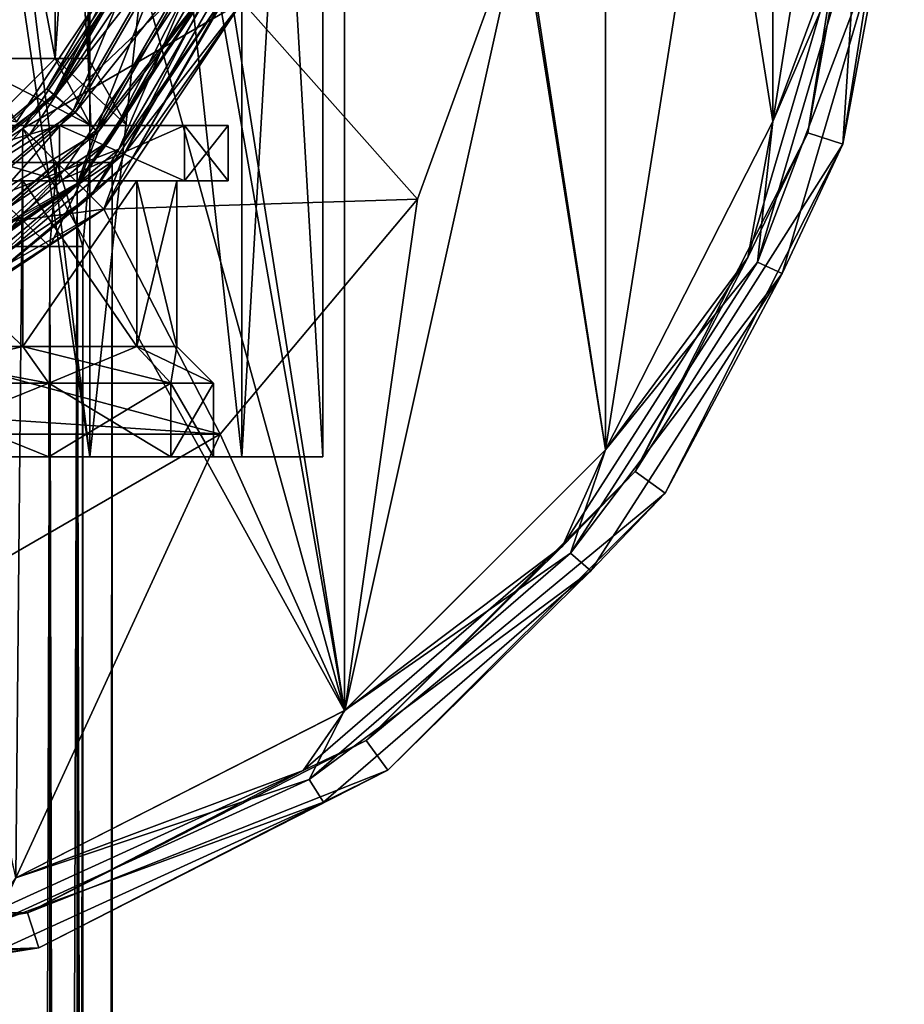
# Model space of a CAD drawing. Header units: millimetres. Extents: x -125 to 171, y -35 to 1363.
# Tile 354 of 656: x 10 to 34, y 933 to 960. Entities that reach past the tile are written whole.
import ezdxf

# ---------------------------------------------------------------- set-up
doc = ezdxf.new("R2010")
doc.units = ezdxf.units.MM
doc.header["$LTSCALE"] = 65.185185
for name, color, linetype in [('1451', 7, 'CONTINUOUS'), ('1452', 7, 'CONTINUOUS'), ('1453', 7, 'CONTINUOUS'), ('1455', 7, 'CONTINUOUS'), ('1456', 7, 'CONTINUOUS'), ('1457', 7, 'CONTINUOUS'), ('1458', 7, 'CONTINUOUS'), ('1459', 7, 'CONTINUOUS'), ('1482', 7, 'CONTINUOUS'), ('1485', 7, 'CONTINUOUS'), ('1486', 7, 'CONTINUOUS'), ('1488', 7, 'CONTINUOUS'), ('1489', 7, 'CONTINUOUS'), ('1491', 7, 'CONTINUOUS'), ('1492', 7, 'CONTINUOUS'), ('1495', 7, 'CONTINUOUS'), ('1496', 7, 'CONTINUOUS'), ('1536', 7, 'CONTINUOUS'), ('1540', 7, 'CONTINUOUS'), ('1553', 7, 'CONTINUOUS'), ('2193', 7, 'CONTINUOUS'), ('2195', 7, 'CONTINUOUS'), ('2196', 7, 'CONTINUOUS'), ('2199', 7, 'CONTINUOUS'), ('2200', 7, 'CONTINUOUS'), ('2201', 7, 'CONTINUOUS'), ('2203', 7, 'CONTINUOUS'), ('2204', 7, 'CONTINUOUS'), ('2207', 7, 'CONTINUOUS'), ('2208', 7, 'CONTINUOUS'), ('2209', 7, 'CONTINUOUS'), ('2210', 7, 'CONTINUOUS'), ('2211', 7, 'CONTINUOUS'), ('2212', 7, 'CONTINUOUS'), ('2214', 7, 'CONTINUOUS'), ('2215', 7, 'CONTINUOUS'), ('2218', 7, 'CONTINUOUS'), ('2219', 7, 'CONTINUOUS'), ('2220', 7, 'CONTINUOUS'), ('2225', 7, 'CONTINUOUS'), ('2227', 7, 'CONTINUOUS')]:
    doc.layers.add(name, color=color, linetype=linetype)

msp = doc.modelspace()

# ---------------------------------------------------------------- linework, layer by layer
at = {"layer": '1451', "linetype": 'CONTINUOUS'}
for points in [[(10.809, 953.714, -4.477), (8.273, 953.714, -8.273), (10.809, 116, -4.477), (10.809, 953.714, -4.477)], [(10.809, 116, -4.477), (8.273, 953.714, -8.273), (8.273, 116, -8.273), (10.809, 116, -4.477)], [(11.7, 953.714), (10.809, 953.714, -4.477), (11.7, 534.857), (11.7, 953.714)], [(11.7, 534.857), (10.809, 953.714, -4.477), (11.7, 116), (11.7, 534.857)], [(11.7, 116), (10.809, 953.714, -4.477), (10.809, 116, -4.477), (11.7, 116)]]:
    msp.add_3dface(points, dxfattribs=at)
at = {"layer": '1452', "linetype": 'CONTINUOUS'}
for points in [[(11.548, 956, -4.784), (8.839, 956, -8.839), (8.415, 956, -8.415), (11.548, 956, -4.784)], [(10.994, 956, -4.554), (11.548, 956, -4.784), (8.415, 956, -8.415), (10.994, 956, -4.554)], [(8.839, 956, 8.839), (11.548, 956, 4.784), (8.415, 956, 8.415), (8.839, 956, 8.839)], [(8.415, 956, 8.415), (11.548, 956, 4.784), (10.994, 956, 4.554), (8.415, 956, 8.415)], [(11.9, 956), (11.548, 956, -4.784), (10.994, 956, -4.554), (11.9, 956)], [(11.548, 956, 4.784), (12.5, 956), (10.994, 956, 4.554), (11.548, 956, 4.784)], [(10.994, 956, 4.554), (12.5, 956), (11.9, 956), (10.994, 956, 4.554)], [(12.5, 956), (11.548, 956, -4.784), (11.9, 956), (12.5, 956)]]:
    msp.add_3dface(points, dxfattribs=at)
at = {"layer": '1453', "linetype": 'CONTINUOUS'}
for points in [[(8.839, 956, -8.839), (11.548, 956, -4.784), (8.839, 116, -8.839), (8.839, 956, -8.839)], [(8.839, 116, -8.839), (11.548, 956, -4.784), (11.548, 116, -4.784), (8.839, 116, -8.839)], [(11.548, 956, -4.784), (12.5, 956), (11.548, 116, -4.784), (11.548, 956, -4.784)], [(11.548, 116, -4.784), (12.5, 956), (12.5, 536), (11.548, 116, -4.784)]]:
    msp.add_3dface(points, dxfattribs=at)
at = {"layer": '1455', "linetype": 'CONTINUOUS'}
for points in [[(10.809, 116, 4.477), (8.273, 116, 8.273), (10.809, 953.714, 4.477), (10.809, 116, 4.477)], [(10.809, 953.714, 4.477), (8.273, 116, 8.273), (8.273, 953.714, 8.273), (10.809, 953.714, 4.477)], [(11.7, 953.714), (11.7, 534.857), (10.809, 116, 4.477), (11.7, 953.714)], [(11.7, 953.714), (10.809, 116, 4.477), (10.809, 953.714, 4.477), (11.7, 953.714)]]:
    msp.add_3dface(points, dxfattribs=at)
at = {"layer": '1456', "linetype": 'CONTINUOUS'}
for points in [[(11.548, 956, 4.784), (8.839, 956, 8.839), (11.548, 116, 4.784), (11.548, 956, 4.784)], [(8.839, 956, 8.839), (8.839, 116, 8.839), (11.548, 116, 4.784), (8.839, 956, 8.839)], [(12.5, 956), (11.548, 956, 4.784), (12.5, 536), (12.5, 956)], [(11.548, 956, 4.784), (12.5, 116), (12.5, 536), (11.548, 956, 4.784)], [(12.5, 116), (11.548, 956, 4.784), (11.548, 116, 4.784), (12.5, 116)]]:
    msp.add_3dface(points, dxfattribs=at)
at = {"layer": '1457', "linetype": 'CONTINUOUS'}
for points in [[(8.273, 953.714, -8.273), (10.809, 953.714, -4.477), (8.415, 956, -8.415), (8.273, 953.714, -8.273)], [(10.809, 953.714, -4.477), (10.994, 956, -4.554), (8.415, 956, -8.415), (10.809, 953.714, -4.477)], [(10.809, 953.714, -4.477), (11.7, 953.714), (10.994, 956, -4.554), (10.809, 953.714, -4.477)], [(11.7, 953.714), (11.9, 956), (10.994, 956, -4.554), (11.7, 953.714)]]:
    msp.add_3dface(points, dxfattribs=at)
at = {"layer": '1458', "linetype": 'CONTINUOUS'}
for points in [[(8.415, 956, 8.415), (10.994, 956, 4.554), (8.273, 953.714, 8.273), (8.415, 956, 8.415)], [(10.994, 956, 4.554), (10.809, 953.714, 4.477), (8.273, 953.714, 8.273), (10.994, 956, 4.554)], [(11.9, 956), (11.7, 953.714), (10.809, 953.714, 4.477), (11.9, 956)], [(10.994, 956, 4.554), (11.9, 956), (10.809, 953.714, 4.477), (10.994, 956, 4.554)]]:
    msp.add_3dface(points, dxfattribs=at)
at = {"layer": '1459', "linetype": 'CONTINUOUS'}
for points in [[(6.327, 948, 17.384), (11.892, 948, 14.172), (6.327, 986, 17.384), (6.327, 948, 17.384)], [(6.327, 986, 17.384), (11.892, 948, 14.172), (11.892, 986, 14.172), (6.327, 986, 17.384)], [(11.892, 986, -14.172), (11.892, 948, -14.172), (9.781, 965.119, -15.703), (11.892, 986, -14.172)], [(16.021, 948, -9.25), (11.892, 948, -14.172), (16.021, 986, -9.25), (16.021, 948, -9.25)], [(16.021, 986, -9.25), (11.892, 948, -14.172), (11.892, 986, -14.172), (16.021, 986, -9.25)], [(11.892, 948, 14.172), (16.021, 948, 9.25), (11.892, 986, 14.172), (11.892, 948, 14.172)], [(11.892, 986, 14.172), (16.021, 948, 9.25), (16.021, 986, 9.25), (11.892, 986, 14.172)], [(18.219, 948, -3.212), (16.021, 948, -9.25), (18.219, 986, -3.212), (18.219, 948, -3.212)], [(18.219, 986, -3.212), (16.021, 948, -9.25), (16.021, 986, -9.25), (18.219, 986, -3.212)], [(16.021, 948, 9.25), (18.219, 948, 3.212), (16.021, 986, 9.25), (16.021, 948, 9.25)], [(16.021, 986, 9.25), (18.219, 948, 3.212), (18.219, 986, 3.212), (16.021, 986, 9.25)], [(18.219, 948, 3.212), (18.219, 948, -3.212), (18.219, 986, 3.212), (18.219, 948, 3.212)], [(18.219, 986, 3.212), (18.219, 948, -3.212), (18.219, 986, -3.212), (18.219, 986, 3.212)], [(11.892, 948, -14.172), (6.327, 948, -17.384), (9.781, 965.119, -15.703), (11.892, 948, -14.172)]]:
    msp.add_3dface(points, dxfattribs=at)
at = {"layer": '1482', "linetype": 'CONTINUOUS'}
for points in [[(8.379, 972.181, 8.379), (10.948, 972.181, 4.535), (8.379, 958.819, 8.379), (8.379, 972.181, 8.379)], [(8.379, 958.819, 8.379), (10.948, 972.181, 4.535), (10.948, 958.819, 4.535), (8.379, 958.819, 8.379)], [(10.948, 972.181, -4.535), (8.379, 972.181, -8.379), (10.948, 958.819, -4.535), (10.948, 972.181, -4.535)], [(10.948, 958.819, -4.535), (8.379, 972.181, -8.379), (8.379, 958.819, -8.379), (10.948, 958.819, -4.535)], [(10.948, 972.181, 4.535), (11.85, 972.181), (10.948, 958.819, 4.535), (10.948, 972.181, 4.535)], [(11.85, 972.181), (10.948, 972.181, -4.535), (11.85, 958.819), (11.85, 972.181)], [(10.948, 958.819, 4.535), (11.85, 972.181), (11.85, 958.819), (10.948, 958.819, 4.535)], [(11.85, 958.819), (10.948, 972.181, -4.535), (10.948, 958.819, -4.535), (11.85, 958.819)]]:
    msp.add_3dface(points, dxfattribs=at)
at = {"layer": '1485', "linetype": 'CONTINUOUS'}
for points in [[(8.379, 958.819, 8.379), (10.948, 958.819, 4.535), (9.122, 957, 9.122), (8.379, 958.819, 8.379)], [(10.948, 958.819, -4.535), (8.379, 958.819, -8.379), (11.918, 957, -4.937), (10.948, 958.819, -4.535)], [(11.918, 957, -4.937), (8.379, 958.819, -8.379), (9.122, 957, -9.122), (11.918, 957, -4.937)], [(9.122, 957, 9.122), (10.948, 958.819, 4.535), (11.918, 957, 4.937), (9.122, 957, 9.122)], [(10.948, 958.819, 4.535), (11.85, 958.819), (11.918, 957, 4.937), (10.948, 958.819, 4.535)], [(11.85, 958.819), (10.948, 958.819, -4.535), (12.9, 957, 0), (11.85, 958.819)], [(12.9, 957, 0), (10.948, 958.819, -4.535), (11.918, 957, -4.937), (12.9, 957, 0)], [(11.918, 957, 4.937), (11.85, 958.819), (12.9, 957, 0), (11.918, 957, 4.937)]]:
    msp.add_3dface(points, dxfattribs=at)
at = {"layer": '1486', "linetype": 'CONTINUOUS'}
for points in [[(0, 957, -12.9), (-5.989, 957, -14.459), (11.066, 957, -11.066), (0, 957, -12.9)], [(11.066, 957, -11.066), (-5.989, 957, -14.459), (5.989, 957, -14.459), (11.066, 957, -11.066)], [(4.937, 957, -11.918), (0, 957, -12.9), (11.066, 957, -11.066), (4.937, 957, -11.918)], [(4.937, 957, 11.918), (9.122, 957, 9.122), (11.066, 957, 11.066), (4.937, 957, 11.918)], [(5.989, 957, 14.459), (4.937, 957, 11.918), (11.066, 957, 11.066), (5.989, 957, 14.459)], [(9.122, 957, -9.122), (4.937, 957, -11.918), (11.066, 957, -11.066), (9.122, 957, -9.122)], [(9.122, 957, 9.122), (11.918, 957, 4.937), (14.459, 957, 5.989), (9.122, 957, 9.122)], [(11.066, 957, 11.066), (9.122, 957, 9.122), (14.459, 957, 5.989), (11.066, 957, 11.066)], [(11.918, 957, -4.937), (9.122, 957, -9.122), (14.459, 957, -5.989), (11.918, 957, -4.937)], [(14.459, 957, -5.989), (9.122, 957, -9.122), (11.066, 957, -11.066), (14.459, 957, -5.989)], [(11.918, 957, 4.937), (12.9, 957, 0), (14.459, 957, 5.989), (11.918, 957, 4.937)], [(12.9, 957, 0), (11.918, 957, -4.937), (15.65, 957, 0), (12.9, 957, 0)], [(15.65, 957, 0), (11.918, 957, -4.937), (14.459, 957, -5.989), (15.65, 957, 0)], [(14.459, 957, 5.989), (12.9, 957, 0), (15.65, 957, 0), (14.459, 957, 5.989)]]:
    msp.add_3dface(points, dxfattribs=at)
at = {"layer": '1488', "linetype": 'CONTINUOUS'}
for points in [[(5.989, 957, 14.459), (11.066, 957, 11.066), (5.989, 955.5, 14.459), (5.989, 957, 14.459)], [(5.989, 955.5, 14.459), (11.066, 957, 11.066), (11.066, 955.5, 11.066), (5.989, 955.5, 14.459)], [(11.066, 957, -11.066), (5.989, 957, -14.459), (11.066, 955.5, -11.066), (11.066, 957, -11.066)], [(11.066, 955.5, -11.066), (5.989, 957, -14.459), (5.989, 955.5, -14.459), (11.066, 955.5, -11.066)], [(11.066, 957, 11.066), (14.459, 957, 5.989), (11.066, 955.5, 11.066), (11.066, 957, 11.066)], [(11.066, 955.5, 11.066), (14.459, 957, 5.989), (14.459, 955.5, 5.989), (11.066, 955.5, 11.066)], [(14.459, 957, -5.989), (11.066, 957, -11.066), (14.459, 955.5, -5.989), (14.459, 957, -5.989)], [(14.459, 955.5, -5.989), (11.066, 957, -11.066), (11.066, 955.5, -11.066), (14.459, 955.5, -5.989)], [(14.459, 957, 5.989), (15.65, 957, 0), (14.459, 955.5, 5.989), (14.459, 957, 5.989)], [(15.65, 957, 0), (14.459, 957, -5.989), (15.65, 955.5, 0), (15.65, 957, 0)], [(14.459, 955.5, 5.989), (15.65, 957, 0), (15.65, 955.5, 0), (14.459, 955.5, 5.989)], [(15.65, 955.5, 0), (14.459, 957, -5.989), (14.459, 955.5, -5.989), (15.65, 955.5, 0)]]:
    msp.add_3dface(points, dxfattribs=at)
at = {"layer": '1489', "linetype": 'CONTINUOUS'}
for points in [[(5.989, 955.5, 14.459), (11.066, 955.5, 11.066), (5.453, 955.5, 13.165), (5.989, 955.5, 14.459)], [(5.453, 955.5, 13.165), (11.066, 955.5, 11.066), (10.076, 955.5, 10.076), (5.453, 955.5, 13.165)], [(11.066, 955.5, -11.066), (5.989, 955.5, -14.459), (5.453, 955.5, -13.165), (11.066, 955.5, -11.066)], [(10.076, 955.5, -10.076), (11.066, 955.5, -11.066), (5.453, 955.5, -13.165), (10.076, 955.5, -10.076)], [(11.066, 955.5, 11.066), (14.459, 955.5, 5.989), (10.076, 955.5, 10.076), (11.066, 955.5, 11.066)], [(10.076, 955.5, 10.076), (14.459, 955.5, 5.989), (13.165, 955.5, 5.453), (10.076, 955.5, 10.076)], [(14.459, 955.5, -5.989), (11.066, 955.5, -11.066), (10.076, 955.5, -10.076), (14.459, 955.5, -5.989)], [(13.165, 955.5, -5.453), (14.459, 955.5, -5.989), (10.076, 955.5, -10.076), (13.165, 955.5, -5.453)], [(14.459, 955.5, 5.989), (15.65, 955.5, 0), (13.165, 955.5, 5.453), (14.459, 955.5, 5.989)], [(13.165, 955.5, 5.453), (15.65, 955.5, 0), (14.25, 955.5, 0), (13.165, 955.5, 5.453)], [(14.25, 955.5, 0), (14.459, 955.5, -5.989), (13.165, 955.5, -5.453), (14.25, 955.5, 0)], [(15.65, 955.5, 0), (14.459, 955.5, -5.989), (14.25, 955.5, 0), (15.65, 955.5, 0)]]:
    msp.add_3dface(points, dxfattribs=at)
at = {"layer": '1491', "linetype": 'CONTINUOUS'}
for points in [[(5.453, 955.5, 13.165), (10.076, 955.5, 10.076), (5.453, 951, 13.165), (5.453, 955.5, 13.165)], [(5.453, 951, 13.165), (10.076, 955.5, 10.076), (10.076, 951, 10.076), (5.453, 951, 13.165)], [(10.076, 955.5, -10.076), (5.453, 955.5, -13.165), (10.076, 951, -10.076), (10.076, 955.5, -10.076)], [(10.076, 951, -10.076), (5.453, 955.5, -13.165), (5.453, 951, -13.165), (10.076, 951, -10.076)], [(10.076, 955.5, 10.076), (13.165, 955.5, 5.453), (10.076, 951, 10.076), (10.076, 955.5, 10.076)], [(10.076, 951, 10.076), (13.165, 955.5, 5.453), (13.165, 951, 5.453), (10.076, 951, 10.076)], [(13.165, 955.5, -5.453), (10.076, 955.5, -10.076), (13.165, 951, -5.453), (13.165, 955.5, -5.453)], [(13.165, 951, -5.453), (10.076, 955.5, -10.076), (10.076, 951, -10.076), (13.165, 951, -5.453)], [(13.165, 955.5, 5.453), (14.25, 955.5, 0), (13.165, 951, 5.453), (13.165, 955.5, 5.453)], [(14.25, 955.5, 0), (13.165, 955.5, -5.453), (14.25, 951), (14.25, 955.5, 0)], [(13.165, 951, 5.453), (14.25, 955.5, 0), (14.25, 951), (13.165, 951, 5.453)], [(14.25, 951), (13.165, 955.5, -5.453), (13.165, 951, -5.453), (14.25, 951)]]:
    msp.add_3dface(points, dxfattribs=at)
at = {"layer": '1492', "linetype": 'CONTINUOUS'}
for points in [[(5.453, 951, 13.165), (10.076, 951, 10.076), (5.836, 950, 14.089), (5.453, 951, 13.165)], [(10.076, 951, -10.076), (5.453, 951, -13.165), (10.783, 950, -10.783), (10.076, 951, -10.076)], [(10.783, 950, -10.783), (5.453, 951, -13.165), (5.836, 950, -14.089), (10.783, 950, -10.783)], [(5.836, 950, 14.089), (10.076, 951, 10.076), (10.783, 950, 10.783), (5.836, 950, 14.089)], [(10.076, 951, 10.076), (13.165, 951, 5.453), (10.783, 950, 10.783), (10.076, 951, 10.076)], [(13.165, 951, -5.453), (10.076, 951, -10.076), (14.089, 950, -5.836), (13.165, 951, -5.453)], [(14.089, 950, -5.836), (10.076, 951, -10.076), (10.783, 950, -10.783), (14.089, 950, -5.836)], [(10.783, 950, 10.783), (13.165, 951, 5.453), (14.089, 950, 5.836), (10.783, 950, 10.783)], [(13.165, 951, 5.453), (14.25, 951), (14.089, 950, 5.836), (13.165, 951, 5.453)], [(14.25, 951), (13.165, 951, -5.453), (15.25, 950), (14.25, 951)], [(15.25, 950), (13.165, 951, -5.453), (14.089, 950, -5.836), (15.25, 950)], [(14.089, 950, 5.836), (14.25, 951), (15.25, 950), (14.089, 950, 5.836)]]:
    msp.add_3dface(points, dxfattribs=at)
at = {"layer": '1495', "linetype": 'CONTINUOUS'}
for points in [[(5.836, 950, 14.089), (10.783, 950, 10.783), (5.836, 948, 14.089), (5.836, 950, 14.089)], [(5.836, 948, 14.089), (10.783, 950, 10.783), (10.783, 948, 10.783), (5.836, 948, 14.089)], [(10.783, 950, -10.783), (5.836, 950, -14.089), (10.783, 948, -10.783), (10.783, 950, -10.783)], [(10.783, 948, -10.783), (5.836, 950, -14.089), (5.836, 948, -14.089), (10.783, 948, -10.783)], [(10.783, 950, 10.783), (14.089, 950, 5.836), (10.783, 948, 10.783), (10.783, 950, 10.783)], [(10.783, 948, 10.783), (14.089, 950, 5.836), (14.089, 948, 5.836), (10.783, 948, 10.783)], [(14.089, 950, -5.836), (10.783, 950, -10.783), (14.089, 948, -5.836), (14.089, 950, -5.836)], [(14.089, 948, -5.836), (10.783, 950, -10.783), (10.783, 948, -10.783), (14.089, 948, -5.836)], [(14.089, 950, 5.836), (15.25, 950), (14.089, 948, 5.836), (14.089, 950, 5.836)], [(15.25, 950), (14.089, 950, -5.836), (15.25, 948, 0), (15.25, 950)], [(14.089, 948, 5.836), (15.25, 950), (15.25, 948, 0), (14.089, 948, 5.836)], [(15.25, 948, 0), (14.089, 950, -5.836), (14.089, 948, -5.836), (15.25, 948, 0)]]:
    msp.add_3dface(points, dxfattribs=at)
at = {"layer": '1496', "linetype": 'CONTINUOUS'}
for points in [[(6.327, 948, -17.384), (11.892, 948, -14.172), (-6.327, 948, -17.384), (6.327, 948, -17.384)], [(-6.327, 948, -17.384), (11.892, 948, -14.172), (0, 948, -15.25), (-6.327, 948, -17.384)], [(0, 948, -15.25), (11.892, 948, -14.172), (5.836, 948, -14.089), (0, 948, -15.25)], [(11.892, 948, 14.172), (6.327, 948, 17.384), (0, 948, 15.25), (11.892, 948, 14.172)], [(11.892, 948, 14.172), (0, 948, 15.25), (5.836, 948, 14.089), (11.892, 948, 14.172)], [(11.892, 948, -14.172), (16.021, 948, -9.25), (5.836, 948, -14.089), (11.892, 948, -14.172)], [(16.021, 948, -9.25), (10.783, 948, -10.783), (5.836, 948, -14.089), (16.021, 948, -9.25)], [(11.892, 948, 14.172), (5.836, 948, 14.089), (10.783, 948, 10.783), (11.892, 948, 14.172)], [(16.021, 948, -9.25), (14.089, 948, -5.836), (10.783, 948, -10.783), (16.021, 948, -9.25)], [(16.021, 948, 9.25), (11.892, 948, 14.172), (10.783, 948, 10.783), (16.021, 948, 9.25)], [(16.021, 948, 9.25), (10.783, 948, 10.783), (14.089, 948, 5.836), (16.021, 948, 9.25)], [(16.021, 948, -9.25), (18.219, 948, -3.212), (14.089, 948, -5.836), (16.021, 948, -9.25)], [(18.219, 948, -3.212), (15.25, 948, 0), (14.089, 948, -5.836), (18.219, 948, -3.212)], [(18.219, 948, 3.212), (16.021, 948, 9.25), (14.089, 948, 5.836), (18.219, 948, 3.212)], [(18.219, 948, 3.212), (14.089, 948, 5.836), (15.25, 948, 0), (18.219, 948, 3.212)], [(18.219, 948, -3.212), (18.219, 948, 3.212), (15.25, 948, 0), (18.219, 948, -3.212)]]:
    msp.add_3dface(points, dxfattribs=at)
at = {"layer": '1536', "color": 7, "linetype": 'CONTINUOUS', "true_color": 0xe0f2ff}
for points in [[(12.934, 961.642, -36.25), (9.899, 957.101, -36.25), (12.934, 961.642, -76.25), (12.934, 961.642, -36.25)], [(12.934, 961.642, -76.25), (9.899, 957.101, -36.25), (9.899, 957.101, -76.25), (12.934, 961.642, -76.25)]]:
    msp.add_3dface(points, dxfattribs=at)
at = {"layer": '1540', "color": 7, "linetype": 'CONTINUOUS', "true_color": 0xe0f2ff}
msp.add_3dface([(12.934, 961.642, -76.25), (9.899, 957.101, -76.25), (7.584, 960.952, -76.25), (12.934, 961.642, -76.25)], dxfattribs=at)
at = {"layer": '1553', "color": 7, "linetype": 'CONTINUOUS', "true_color": 0xe0f2ff}
for points in [[(9.899, 957.101, -36.25), (12.934, 961.642, -36.25), (4.209, 958.261, -36.25), (9.899, 957.101, -36.25)], [(12.934, 961.642, -36.25), (7.584, 960.952, -36.25), (4.209, 958.261, -36.25), (12.934, 961.642, -36.25)]]:
    msp.add_3dface(points, dxfattribs=at)
at = {"layer": '2193', "color": 7, "linetype": 'CONTINUOUS', "true_color": 0xe0f2ff}
for points in [[(34, 967, -54.25), (32.336, 956.493, -54.25), (34, 967, -80.25), (34, 967, -54.25)], [(34, 967, -80.25), (32.336, 956.493, -54.25), (32.336, 956.493, -80.25), (34, 967, -80.25)], [(32.336, 956.493, -54.25), (27.507, 947.015, -54.25), (32.336, 956.493, -80.25), (32.336, 956.493, -54.25)], [(32.336, 956.493, -80.25), (27.507, 947.015, -54.25), (27.507, 947.015, -80.25), (32.336, 956.493, -80.25)], [(27.507, 947.015, -54.25), (19.985, 939.493, -54.25), (27.507, 947.015, -80.25), (27.507, 947.015, -54.25)], [(27.507, 947.015, -80.25), (19.985, 939.493, -54.25), (19.985, 939.493, -80.25), (27.507, 947.015, -80.25)], [(19.985, 939.493, -54.25), (10.507, 934.664, -54.25), (19.985, 939.493, -80.25), (19.985, 939.493, -54.25)], [(19.985, 939.493, -80.25), (10.507, 934.664, -54.25), (10.507, 934.664, -80.25), (19.985, 939.493, -80.25)], [(10.507, 934.664, -54.25), (0, 933, -54.25), (10.507, 934.664, -80.25), (10.507, 934.664, -54.25)], [(10.507, 934.664, -80.25), (0, 933, -54.25), (0, 933, -80.25), (10.507, 934.664, -80.25)]]:
    msp.add_3dface(points, dxfattribs=at)
at = {"layer": '2195', "color": 7, "linetype": 'CONTINUOUS', "true_color": 0xe0f2ff}
for points in [[(33, 967, -80.25), (32.336, 956.493, -80.25), (31.385, 956.802, -80.25), (33, 967, -80.25)], [(34, 967, -80.25), (32.336, 956.493, -80.25), (33, 967, -80.25), (34, 967, -80.25)], [(31.385, 956.802, -80.25), (32.336, 956.493, -80.25), (26.698, 947.603, -80.25), (31.385, 956.802, -80.25)], [(32.336, 956.493, -80.25), (27.507, 947.015, -80.25), (26.698, 947.603, -80.25), (32.336, 956.493, -80.25)], [(26.698, 947.603, -80.25), (27.507, 947.015, -80.25), (19.397, 940.302, -80.25), (26.698, 947.603, -80.25)], [(27.507, 947.015, -80.25), (19.985, 939.493, -80.25), (19.397, 940.302, -80.25), (27.507, 947.015, -80.25)], [(19.397, 940.302, -80.25), (19.985, 939.493, -80.25), (10.198, 935.615, -80.25), (19.397, 940.302, -80.25)], [(19.985, 939.493, -80.25), (10.507, 934.664, -80.25), (10.198, 935.615, -80.25), (19.985, 939.493, -80.25)], [(10.198, 935.615, -80.25), (10.507, 934.664, -80.25), (0, 934, -80.25), (10.198, 935.615, -80.25)], [(10.507, 934.664, -80.25), (0, 933, -80.25), (0, 934, -80.25), (10.507, 934.664, -80.25)]]:
    msp.add_3dface(points, dxfattribs=at)
at = {"layer": '2196', "color": 7, "linetype": 'CONTINUOUS', "true_color": 0xe0f2ff}
for points in [[(33, 967, -80.25), (31.385, 956.802, -80.25), (33, 967, -54.25), (33, 967, -80.25)], [(33, 967, -54.25), (31.385, 956.802, -80.25), (31.385, 956.802, -54.25), (33, 967, -54.25)], [(31.385, 956.802, -80.25), (26.698, 947.603, -80.25), (31.385, 956.802, -54.25), (31.385, 956.802, -80.25)], [(31.385, 956.802, -54.25), (26.698, 947.603, -80.25), (26.698, 947.603, -54.25), (31.385, 956.802, -54.25)], [(26.698, 947.603, -80.25), (19.397, 940.302, -80.25), (26.698, 947.603, -54.25), (26.698, 947.603, -80.25)], [(26.698, 947.603, -54.25), (19.397, 940.302, -80.25), (19.397, 940.302, -54.25), (26.698, 947.603, -54.25)], [(19.397, 940.302, -80.25), (10.198, 935.615, -80.25), (19.397, 940.302, -54.25), (19.397, 940.302, -80.25)], [(19.397, 940.302, -54.25), (10.198, 935.615, -80.25), (10.198, 935.615, -54.25), (19.397, 940.302, -54.25)], [(10.198, 935.615, -80.25), (0, 934, -80.25), (10.198, 935.615, -54.25), (10.198, 935.615, -80.25)], [(10.198, 935.615, -54.25), (0, 934, -80.25), (0, 934, -54.25), (10.198, 935.615, -54.25)]]:
    msp.add_3dface(points, dxfattribs=at)
at = {"layer": '2199', "color": 7, "linetype": 'CONTINUOUS', "true_color": 0xe0f2ff}
for points in [[(32, 967, -53.25), (32.374, 962.345, -53.543), (30.434, 957.112, -53.25), (32, 967, -53.25)], [(33, 967, -54.25), (31.385, 956.802, -54.25), (32.374, 962.345, -53.543), (33, 967, -54.25)], [(31.385, 956.802, -54.25), (29.751, 953.413, -53.543), (32.374, 962.345, -53.543), (31.385, 956.802, -54.25)], [(32.374, 962.345, -53.543), (29.751, 953.413, -53.543), (30.434, 957.112, -53.25), (32.374, 962.345, -53.543)], [(30.434, 957.112, -53.25), (29.751, 953.413, -53.543), (25.888, 948.191, -53.25), (30.434, 957.112, -53.25)], [(31.385, 956.802, -54.25), (26.698, 947.603, -54.25), (29.751, 953.413, -53.543), (31.385, 956.802, -54.25)], [(26.698, 947.603, -54.25), (24.718, 945.581, -53.543), (29.751, 953.413, -53.543), (26.698, 947.603, -54.25)], [(29.751, 953.413, -53.543), (24.718, 945.581, -53.543), (25.888, 948.191, -53.25), (29.751, 953.413, -53.543)], [(25.888, 948.191, -53.25), (24.718, 945.581, -53.543), (18.809, 941.111, -53.25), (25.888, 948.191, -53.25)], [(26.698, 947.603, -54.25), (19.397, 940.302, -54.25), (24.718, 945.581, -53.543), (26.698, 947.603, -54.25)], [(19.397, 940.302, -54.25), (17.683, 939.485, -53.543), (24.718, 945.581, -53.543), (19.397, 940.302, -54.25)], [(24.718, 945.581, -53.543), (17.683, 939.485, -53.543), (18.809, 941.111, -53.25), (24.718, 945.581, -53.543)], [(18.809, 941.111, -53.25), (17.683, 939.485, -53.543), (9.887, 936.566, -53.25), (18.809, 941.111, -53.25)], [(19.397, 940.302, -54.25), (10.198, 935.615, -54.25), (17.683, 939.485, -53.543), (19.397, 940.302, -54.25)], [(10.198, 935.615, -54.25), (9.215, 935.618, -53.543), (17.683, 939.485, -53.543), (10.198, 935.615, -54.25)], [(17.683, 939.485, -53.543), (9.215, 935.618, -53.543), (9.887, 936.566, -53.25), (17.683, 939.485, -53.543)], [(10.198, 935.615, -54.25), (0, 934, -54.25), (9.215, 935.618, -53.543), (10.198, 935.615, -54.25)]]:
    msp.add_3dface(points, dxfattribs=at)
at = {"layer": '2200', "color": 7, "linetype": 'CONTINUOUS', "true_color": 0xe0f2ff}
for points in [[(25.888, 985.809, -53.25), (25.888, 948.191, -53.25), (23.635, 962.832, -53.25), (25.888, 985.809, -53.25)], [(25.888, 985.809, -53.25), (30.434, 976.888, -53.25), (25.888, 948.191, -53.25), (25.888, 985.809, -53.25)], [(30.434, 976.888, -53.25), (30.434, 957.112, -53.25), (25.888, 948.191, -53.25), (30.434, 976.888, -53.25)], [(30.434, 976.888, -53.25), (32, 967, -53.25), (30.434, 957.112, -53.25), (30.434, 976.888, -53.25)], [(25.888, 948.191, -53.25), (18.809, 941.111, -53.25), (23.635, 962.832, -53.25), (25.888, 948.191, -53.25)], [(23.635, 962.832, -53.25), (18.809, 941.111, -53.25), (20.785, 955, -53.25), (23.635, 962.832, -53.25)], [(20.785, 955, -53.25), (18.809, 941.111, -53.25), (15.427, 948.615, -53.25), (20.785, 955, -53.25)], [(15.427, 948.615, -53.25), (9.887, 936.566, -53.25), (8.209, 944.447, -53.25), (15.427, 948.615, -53.25)], [(18.809, 941.111, -53.25), (9.887, 936.566, -53.25), (15.427, 948.615, -53.25), (18.809, 941.111, -53.25)]]:
    msp.add_3dface(points, dxfattribs=at)
at = {"layer": '2201', "color": 7, "linetype": 'CONTINUOUS', "true_color": 0xe0f2ff}
for points in [[(13.165, 961.547, -53.25), (10.076, 956.924, -53.25), (13.165, 961.547, -52.25), (13.165, 961.547, -53.25)], [(13.165, 961.547, -52.25), (10.076, 956.924, -53.25), (10.076, 956.924, -52.25), (13.165, 961.547, -52.25)], [(10.076, 956.924, -53.25), (5.453, 953.835, -53.25), (10.076, 956.924, -52.25), (10.076, 956.924, -53.25)], [(10.076, 956.924, -52.25), (5.453, 953.835, -53.25), (5.453, 953.835, -52.25), (10.076, 956.924, -52.25)]]:
    msp.add_3dface(points, dxfattribs=at)
at = {"layer": '2203', "color": 7, "linetype": 'CONTINUOUS', "true_color": 0xe0f2ff}
for points in [[(9.887, 997.434, -52.25), (14.25, 967, -52.25), (18.808, 941.111, -52.25), (9.887, 997.434, -52.25)], [(18.809, 992.889, -52.25), (9.887, 997.434, -52.25), (18.808, 941.111, -52.25), (18.809, 992.889, -52.25)], [(25.888, 948.191, -52.25), (18.809, 992.889, -52.25), (18.808, 941.111, -52.25), (25.888, 948.191, -52.25)], [(25.888, 985.809, -52.25), (18.809, 992.889, -52.25), (25.888, 948.191, -52.25), (25.888, 985.809, -52.25)], [(30.434, 976.888, -52.25), (25.888, 985.809, -52.25), (30.434, 957.112, -52.25), (30.434, 976.888, -52.25)], [(30.434, 957.112, -52.25), (25.888, 985.809, -52.25), (25.888, 948.191, -52.25), (30.434, 957.112, -52.25)], [(32, 967, -52.25), (30.434, 976.888, -52.25), (30.434, 957.112, -52.25), (32, 967, -52.25)], [(14.25, 967, -52.25), (13.165, 961.547, -52.25), (18.808, 941.111, -52.25), (14.25, 967, -52.25)], [(13.165, 961.547, -52.25), (10.076, 956.924, -52.25), (18.808, 941.111, -52.25), (13.165, 961.547, -52.25)], [(10.076, 956.924, -52.25), (5.453, 953.835, -52.25), (9.887, 936.566, -52.25), (10.076, 956.924, -52.25)], [(18.808, 941.111, -52.25), (10.076, 956.924, -52.25), (9.887, 936.566, -52.25), (18.808, 941.111, -52.25)]]:
    msp.add_3dface(points, dxfattribs=at)
at = {"layer": '2204', "color": 7, "linetype": 'CONTINUOUS', "true_color": 0xe0f2ff}
for points in [[(32, 967, -52.25), (30.434, 957.112, -52.25), (32.663, 962.304, -52.517), (32, 967, -52.25)], [(32.336, 956.493, -54.25), (34, 967, -54.25), (33.389, 962.199, -53.25), (32.336, 956.493, -54.25)], [(32.663, 962.304, -52.517), (30.434, 957.112, -52.25), (30.017, 953.292, -52.517), (32.663, 962.304, -52.517)], [(32.663, 962.304, -52.517), (30.017, 953.292, -52.517), (33.389, 962.199, -53.25), (32.663, 962.304, -52.517)], [(33.389, 962.199, -53.25), (30.017, 953.292, -52.517), (30.684, 952.987, -53.25), (33.389, 962.199, -53.25)], [(32.336, 956.493, -54.25), (33.389, 962.199, -53.25), (30.684, 952.987, -53.25), (32.336, 956.493, -54.25)], [(30.434, 957.112, -52.25), (25.888, 948.191, -52.25), (30.017, 953.292, -52.517), (30.434, 957.112, -52.25)], [(27.507, 947.015, -54.25), (32.336, 956.493, -54.25), (30.684, 952.987, -53.25), (27.507, 947.015, -54.25)], [(30.017, 953.292, -52.517), (25.888, 948.191, -52.25), (24.939, 945.39, -52.517), (30.017, 953.292, -52.517)], [(30.017, 953.292, -52.517), (24.939, 945.39, -52.517), (30.684, 952.987, -53.25), (30.017, 953.292, -52.517)], [(30.684, 952.987, -53.25), (24.939, 945.39, -52.517), (25.493, 944.91, -53.25), (30.684, 952.987, -53.25)], [(27.507, 947.015, -54.25), (30.684, 952.987, -53.25), (25.493, 944.91, -53.25), (27.507, 947.015, -54.25)], [(25.888, 948.191, -52.25), (18.808, 941.111, -52.25), (24.939, 945.39, -52.517), (25.888, 948.191, -52.25)], [(19.985, 939.493, -54.25), (27.507, 947.015, -54.25), (25.493, 944.91, -53.25), (19.985, 939.493, -54.25)], [(24.939, 945.39, -52.517), (18.808, 941.111, -52.25), (17.841, 939.239, -52.517), (24.939, 945.39, -52.517)], [(24.939, 945.39, -52.517), (17.841, 939.239, -52.517), (25.493, 944.91, -53.25), (24.939, 945.39, -52.517)], [(25.493, 944.91, -53.25), (17.841, 939.239, -52.517), (18.237, 938.623, -53.25), (25.493, 944.91, -53.25)], [(19.985, 939.493, -54.25), (25.493, 944.91, -53.25), (18.237, 938.623, -53.25), (19.985, 939.493, -54.25)], [(18.808, 941.111, -52.25), (9.887, 936.566, -52.25), (17.841, 939.239, -52.517), (18.808, 941.111, -52.25)], [(10.507, 934.664, -54.25), (19.985, 939.493, -54.25), (18.237, 938.623, -53.25), (10.507, 934.664, -54.25)], [(17.841, 939.239, -52.517), (9.887, 936.566, -52.25), (9.297, 935.338, -52.517), (17.841, 939.239, -52.517)], [(17.841, 939.239, -52.517), (9.297, 935.338, -52.517), (18.237, 938.623, -53.25), (17.841, 939.239, -52.517)], [(18.237, 938.623, -53.25), (9.297, 935.338, -52.517), (9.503, 934.634, -53.25), (18.237, 938.623, -53.25)], [(10.507, 934.664, -54.25), (18.237, 938.623, -53.25), (9.503, 934.634, -53.25), (10.507, 934.664, -54.25)], [(0, 933, -54.25), (10.507, 934.664, -54.25), (0, 933.268, -53.25), (0, 933, -54.25)], [(0, 933.268, -53.25), (10.507, 934.664, -54.25), (9.503, 934.634, -53.25), (0, 933.268, -53.25)]]:
    msp.add_3dface(points, dxfattribs=at)
at = {"layer": '2207', "color": 7, "linetype": 'CONTINUOUS', "true_color": 0xe0f2ff}
for points in [[(23.635, 962.832, -53.25), (20.785, 955, -53.25), (23.635, 962.832, -53.75), (23.635, 962.832, -53.25)], [(23.635, 962.832, -53.75), (20.785, 955, -53.25), (20.785, 955, -53.75), (23.635, 962.832, -53.75)], [(20.785, 955, -53.25), (15.427, 948.615, -53.25), (20.785, 955, -53.75), (20.785, 955, -53.25)], [(20.785, 955, -53.75), (15.427, 948.615, -53.25), (15.427, 948.615, -53.75), (20.785, 955, -53.75)], [(15.427, 948.615, -53.75), (8.209, 944.447, -53.25), (8.208, 944.447, -53.75), (15.427, 948.615, -53.75)], [(15.427, 948.615, -53.25), (8.209, 944.447, -53.25), (15.427, 948.615, -53.75), (15.427, 948.615, -53.25)]]:
    msp.add_3dface(points, dxfattribs=at)
at = {"layer": '2208', "color": 7, "linetype": 'CONTINUOUS', "true_color": 0xe0f2ff}
for points in [[(23.635, 962.832, -53.75), (20.785, 955, -53.75), (16.03, 960.361, -53.75), (23.635, 962.832, -53.75)], [(16.03, 960.361, -53.75), (20.785, 955, -53.75), (12.269, 954.732, -53.75), (16.03, 960.361, -53.75)], [(20.785, 955, -53.75), (15.427, 948.615, -53.75), (12.269, 954.732, -53.75), (20.785, 955, -53.75)], [(12.269, 954.732, -53.75), (15.427, 948.615, -53.75), (6.64, 950.971, -53.75), (12.269, 954.732, -53.75)], [(6.64, 950.971, -53.75), (15.427, 948.615, -53.75), (0, 949.65, -53.75), (6.64, 950.971, -53.75)], [(15.427, 948.615, -53.75), (-15.427, 948.615, -53.75), (0, 949.65, -53.75), (15.427, 948.615, -53.75)], [(-15.427, 948.615, -53.75), (15.427, 948.615, -53.75), (8.208, 944.447, -53.75), (-15.427, 948.615, -53.75)]]:
    msp.add_3dface(points, dxfattribs=at)
at = {"layer": '2209', "color": 7, "linetype": 'CONTINUOUS', "true_color": 0xe0f2ff}
for points in [[(16.03, 960.361, -53.75), (13.02, 956.075, -53.896), (15.971, 961.187, -53.896), (16.03, 960.361, -53.75)], [(15.971, 961.187, -53.896), (13.02, 956.075, -53.896), (15.567, 960.552, -54.25), (15.971, 961.187, -53.896)], [(15.567, 960.552, -54.25), (13.02, 956.075, -53.896), (11.915, 955.085, -54.25), (15.567, 960.552, -54.25)], [(16.03, 960.361, -53.75), (12.269, 954.732, -53.75), (13.02, 956.075, -53.896), (16.03, 960.361, -53.75)], [(12.269, 954.732, -53.75), (8.498, 952.281, -53.896), (13.02, 956.075, -53.896), (12.269, 954.732, -53.75)], [(13.02, 956.075, -53.896), (8.498, 952.281, -53.896), (11.915, 955.085, -54.25), (13.02, 956.075, -53.896)], [(11.915, 955.085, -54.25), (8.498, 952.281, -53.896), (6.448, 951.433, -54.25), (11.915, 955.085, -54.25)], [(12.269, 954.732, -53.75), (6.64, 950.971, -53.75), (8.498, 952.281, -53.896), (12.269, 954.732, -53.75)]]:
    msp.add_3dface(points, dxfattribs=at)
at = {"layer": '2210', "color": 7, "linetype": 'CONTINUOUS', "true_color": 0xe0f2ff}
for points in [[(15.567, 960.552, -54.25), (11.915, 955.085, -54.25), (15.567, 960.552, -55.75), (15.567, 960.552, -54.25)], [(15.567, 960.552, -55.75), (11.915, 955.085, -54.25), (11.915, 955.085, -55.75), (15.567, 960.552, -55.75)], [(11.915, 955.085, -54.25), (6.448, 951.433, -54.25), (11.915, 955.085, -55.75), (11.915, 955.085, -54.25)], [(11.915, 955.085, -55.75), (6.448, 951.433, -54.25), (6.448, 951.433, -55.75), (11.915, 955.085, -55.75)]]:
    msp.add_3dface(points, dxfattribs=at)
at = {"layer": '2211', "color": 7, "linetype": 'CONTINUOUS', "true_color": 0xe0f2ff}
for points in [[(15.567, 960.552, -55.75), (12.683, 956.357, -56.457), (15.559, 961.337, -56.457), (15.567, 960.552, -55.75)], [(15.559, 961.337, -56.457), (12.683, 956.357, -56.457), (14.644, 960.935, -56.75), (15.559, 961.337, -56.457)], [(14.644, 960.935, -56.75), (12.683, 956.357, -56.457), (11.208, 955.793, -56.75), (14.644, 960.935, -56.75)], [(15.567, 960.552, -55.75), (11.915, 955.085, -55.75), (12.683, 956.357, -56.457), (15.567, 960.552, -55.75)], [(11.915, 955.085, -55.75), (8.279, 952.661, -56.457), (12.683, 956.357, -56.457), (11.915, 955.085, -55.75)], [(12.683, 956.357, -56.457), (8.279, 952.661, -56.457), (11.208, 955.793, -56.75), (12.683, 956.357, -56.457)], [(11.208, 955.793, -56.75), (8.279, 952.661, -56.457), (6.066, 952.357, -56.75), (11.208, 955.793, -56.75)], [(11.915, 955.085, -55.75), (6.448, 951.433, -55.75), (8.279, 952.661, -56.457), (11.915, 955.085, -55.75)]]:
    msp.add_3dface(points, dxfattribs=at)
at = {"layer": '2212', "color": 7, "linetype": 'CONTINUOUS', "true_color": 0xe0f2ff}
for points in [[(13.396, 961.451, -56.75), (14.644, 960.935, -56.75), (10.253, 956.747, -56.75), (13.396, 961.451, -56.75)], [(14.644, 960.935, -56.75), (11.208, 955.793, -56.75), (10.253, 956.747, -56.75), (14.644, 960.935, -56.75)], [(10.253, 956.747, -56.75), (11.208, 955.793, -56.75), (5.549, 953.604, -56.75), (10.253, 956.747, -56.75)], [(11.208, 955.793, -56.75), (6.066, 952.357, -56.75), (5.549, 953.604, -56.75), (11.208, 955.793, -56.75)]]:
    msp.add_3dface(points, dxfattribs=at)
at = {"layer": '2214', "color": 7, "linetype": 'CONTINUOUS', "true_color": 0xe0f2ff}
for points in [[(10.253, 956.747, -56.25), (14.644, 960.935, -56.25), (13.396, 961.451, -56.25), (10.253, 956.747, -56.25)], [(11.208, 955.793, -56.25), (14.644, 960.935, -56.25), (10.253, 956.747, -56.25), (11.208, 955.793, -56.25)], [(5.549, 953.604, -56.25), (11.208, 955.793, -56.25), (10.253, 956.747, -56.25), (5.549, 953.604, -56.25)], [(6.065, 952.356, -56.25), (11.208, 955.793, -56.25), (5.549, 953.604, -56.25), (6.065, 952.356, -56.25)]]:
    msp.add_3dface(points, dxfattribs=at)
at = {"layer": '2215', "color": 7, "linetype": 'CONTINUOUS', "true_color": 0xe0f2ff}
for points in [[(13.396, 961.451, -56.75), (10.253, 956.747, -56.75), (13.396, 961.451, -56.25), (13.396, 961.451, -56.75)], [(10.253, 956.747, -56.75), (10.253, 956.747, -56.25), (13.396, 961.451, -56.25), (10.253, 956.747, -56.75)], [(10.253, 956.747, -56.75), (5.549, 953.604, -56.75), (10.253, 956.747, -56.25), (10.253, 956.747, -56.75)], [(5.549, 953.604, -56.75), (5.549, 953.604, -56.25), (10.253, 956.747, -56.25), (5.549, 953.604, -56.75)]]:
    msp.add_3dface(points, dxfattribs=at)
at = {"layer": '2218', "color": 7, "linetype": 'CONTINUOUS', "true_color": 0xe0f2ff}
for points in [[(11.561, 955.439, -55.094), (15.105, 960.743, -55.094), (11.561, 955.439, -55.75), (11.561, 955.439, -55.094)], [(11.561, 955.439, -55.75), (15.105, 960.743, -55.094), (15.105, 960.743, -55.75), (11.561, 955.439, -55.75)], [(6.257, 951.895, -55.094), (11.561, 955.439, -55.094), (6.257, 951.895, -55.75), (6.257, 951.895, -55.094)], [(6.257, 951.895, -55.75), (11.561, 955.439, -55.094), (11.561, 955.439, -55.75), (6.257, 951.895, -55.75)]]:
    msp.add_3dface(points, dxfattribs=at)
at = {"layer": '2219', "color": 7, "linetype": 'CONTINUOUS', "true_color": 0xe0f2ff}
for points in [[(14.644, 960.935, -56.25), (12.413, 956.585, -56.104), (15.226, 961.458, -56.104), (14.644, 960.935, -56.25)], [(12.413, 956.585, -56.104), (15.105, 960.743, -55.75), (15.226, 961.458, -56.104), (12.413, 956.585, -56.104)], [(14.644, 960.935, -56.25), (11.208, 955.793, -56.25), (12.413, 956.585, -56.104), (14.644, 960.935, -56.25)], [(11.561, 955.439, -55.75), (15.105, 960.743, -55.75), (12.413, 956.585, -56.104), (11.561, 955.439, -55.75)], [(11.208, 955.793, -56.25), (8.102, 952.967, -56.104), (12.413, 956.585, -56.104), (11.208, 955.793, -56.25)], [(8.102, 952.967, -56.104), (11.561, 955.439, -55.75), (12.413, 956.585, -56.104), (8.102, 952.967, -56.104)], [(11.208, 955.793, -56.25), (6.065, 952.356, -56.25), (8.102, 952.967, -56.104), (11.208, 955.793, -56.25)], [(6.257, 951.895, -55.75), (11.561, 955.439, -55.75), (8.102, 952.967, -56.104), (6.257, 951.895, -55.75)]]:
    msp.add_3dface(points, dxfattribs=at)
at = {"layer": '2220', "color": 7, "linetype": 'CONTINUOUS', "true_color": 0xe0f2ff}
for points in [[(15.736, 961.273, -53.453), (15.14, 960.729, -53.981), (12.828, 956.236, -53.453), (15.736, 961.273, -53.453)], [(15.736, 961.273, -53.453), (12.828, 956.236, -53.453), (16.03, 960.362, -53.25), (15.736, 961.273, -53.453)], [(15.14, 960.729, -53.981), (11.587, 955.413, -53.981), (12.828, 956.236, -53.453), (15.14, 960.729, -53.981)], [(16.03, 960.362, -53.25), (12.828, 956.236, -53.453), (12.269, 954.732, -53.25), (16.03, 960.362, -53.25)], [(12.828, 956.236, -53.453), (11.587, 955.413, -53.981), (8.373, 952.498, -53.453), (12.828, 956.236, -53.453)], [(12.828, 956.236, -53.453), (8.373, 952.498, -53.453), (12.269, 954.732, -53.25), (12.828, 956.236, -53.453)], [(11.587, 955.413, -53.981), (6.271, 951.86, -53.981), (8.373, 952.498, -53.453), (11.587, 955.413, -53.981)], [(12.269, 954.732, -53.25), (8.373, 952.498, -53.453), (6.64, 950.971, -53.25), (12.269, 954.732, -53.25)]]:
    msp.add_3dface(points, dxfattribs=at)
at = {"layer": '2225', "linetype": 'CONTINUOUS'}
for points in [[(10.725, 958.001, -54.461), (13.433, 962.111, -53.693), (13.156, 962.212, -54.461), (10.725, 958.001, -54.461)], [(10.725, 958.001, -54.461), (13.156, 962.212, -54.461), (10.914, 957.842, -55.246), (10.725, 958.001, -54.461)], [(10.914, 957.842, -55.246), (13.156, 962.212, -54.461), (13.388, 962.127, -55.246), (10.914, 957.842, -55.246)], [(10.951, 957.811, -53.693), (13.433, 962.111, -53.693), (10.725, 958.001, -54.461), (10.951, 957.811, -53.693)], [(10.914, 957.842, -55.246), (13.388, 962.127, -55.246), (11.435, 957.405, -55.708), (10.914, 957.842, -55.246)], [(10.951, 957.811, -53.693), (14.099, 961.868, -53.275), (13.433, 962.111, -53.693), (10.951, 957.811, -53.693)], [(11.435, 957.405, -55.708), (13.388, 962.127, -55.246), (14.028, 961.894, -55.708), (11.435, 957.405, -55.708)], [(11.494, 957.356, -53.275), (14.099, 961.868, -53.275), (10.951, 957.811, -53.693), (11.494, 957.356, -53.275)], [(11.435, 957.405, -55.708), (14.028, 961.894, -55.708), (12.064, 956.877, -55.646), (11.435, 957.405, -55.708)], [(11.494, 957.356, -53.275), (14.865, 961.59, -53.387), (14.099, 961.868, -53.275), (11.494, 957.356, -53.275)], [(12.064, 956.877, -55.646), (14.028, 961.894, -55.708), (14.798, 961.614, -55.646), (12.064, 956.877, -55.646)], [(12.118, 956.832, -53.387), (14.865, 961.59, -53.387), (11.494, 957.356, -53.275), (12.118, 956.832, -53.387)], [(15.105, 960.743, -55.094), (12.064, 956.877, -55.646), (14.798, 961.614, -55.646), (15.105, 960.743, -55.094)], [(12.118, 956.832, -53.387), (15.14, 960.729, -53.981), (14.865, 961.59, -53.387), (12.118, 956.832, -53.387)], [(15.105, 960.743, -55.094), (11.561, 955.439, -55.094), (12.064, 956.877, -55.646), (15.105, 960.743, -55.094)], [(11.587, 955.413, -53.981), (15.14, 960.729, -53.981), (12.118, 956.832, -53.387), (11.587, 955.413, -53.981)], [(7, 954.875, -54.461), (10.951, 957.811, -53.693), (10.725, 958.001, -54.461), (7, 954.875, -54.461)], [(7, 954.875, -54.461), (10.725, 958.001, -54.461), (7.123, 954.662, -55.246), (7, 954.875, -54.461)], [(7.123, 954.662, -55.246), (10.725, 958.001, -54.461), (10.914, 957.842, -55.246), (7.123, 954.662, -55.246)], [(7.148, 954.62, -53.693), (10.951, 957.811, -53.693), (7, 954.875, -54.461), (7.148, 954.62, -53.693)], [(7.123, 954.662, -55.246), (10.914, 957.842, -55.246), (7.464, 954.072, -55.708), (7.123, 954.662, -55.246)], [(7.148, 954.62, -53.693), (11.494, 957.356, -53.275), (10.951, 957.811, -53.693), (7.148, 954.62, -53.693)], [(7.464, 954.072, -55.708), (10.914, 957.842, -55.246), (11.435, 957.405, -55.708), (7.464, 954.072, -55.708)], [(7.464, 954.072, -55.708), (11.435, 957.405, -55.708), (7.874, 953.362, -55.646), (7.464, 954.072, -55.708)], [(7.874, 953.362, -55.646), (11.435, 957.405, -55.708), (12.064, 956.877, -55.646), (7.874, 953.362, -55.646)], [(7.502, 954.006, -53.275), (11.494, 957.356, -53.275), (7.148, 954.62, -53.693), (7.502, 954.006, -53.275)], [(7.502, 954.006, -53.275), (12.118, 956.832, -53.387), (11.494, 957.356, -53.275), (7.502, 954.006, -53.275)], [(11.561, 955.439, -55.094), (7.874, 953.362, -55.646), (12.064, 956.877, -55.646), (11.561, 955.439, -55.094)], [(7.909, 953.301, -53.387), (12.118, 956.832, -53.387), (7.502, 954.006, -53.275), (7.909, 953.301, -53.387)], [(7.909, 953.301, -53.387), (11.587, 955.413, -53.981), (12.118, 956.832, -53.387), (7.909, 953.301, -53.387)], [(11.561, 955.439, -55.094), (6.257, 951.895, -55.094), (7.874, 953.362, -55.646), (11.561, 955.439, -55.094)], [(6.271, 951.86, -53.981), (11.587, 955.413, -53.981), (7.909, 953.301, -53.387), (6.271, 951.86, -53.981)]]:
    msp.add_3dface(points, dxfattribs=at)
at = {"layer": '2227', "color": 7, "linetype": 'CONTINUOUS', "true_color": 0xe0f2ff}
for points in [[(10.076, 956.924, -53.25), (13.165, 961.547, -53.25), (16.03, 960.362, -53.25), (10.076, 956.924, -53.25)], [(10.076, 956.924, -53.25), (16.03, 960.362, -53.25), (12.269, 954.732, -53.25), (10.076, 956.924, -53.25)], [(5.453, 953.835, -53.25), (10.076, 956.924, -53.25), (12.269, 954.732, -53.25), (5.453, 953.835, -53.25)], [(5.453, 953.835, -53.25), (12.269, 954.732, -53.25), (6.64, 950.971, -53.25), (5.453, 953.835, -53.25)]]:
    msp.add_3dface(points, dxfattribs=at)

doc.saveas('drawing.dxf')
